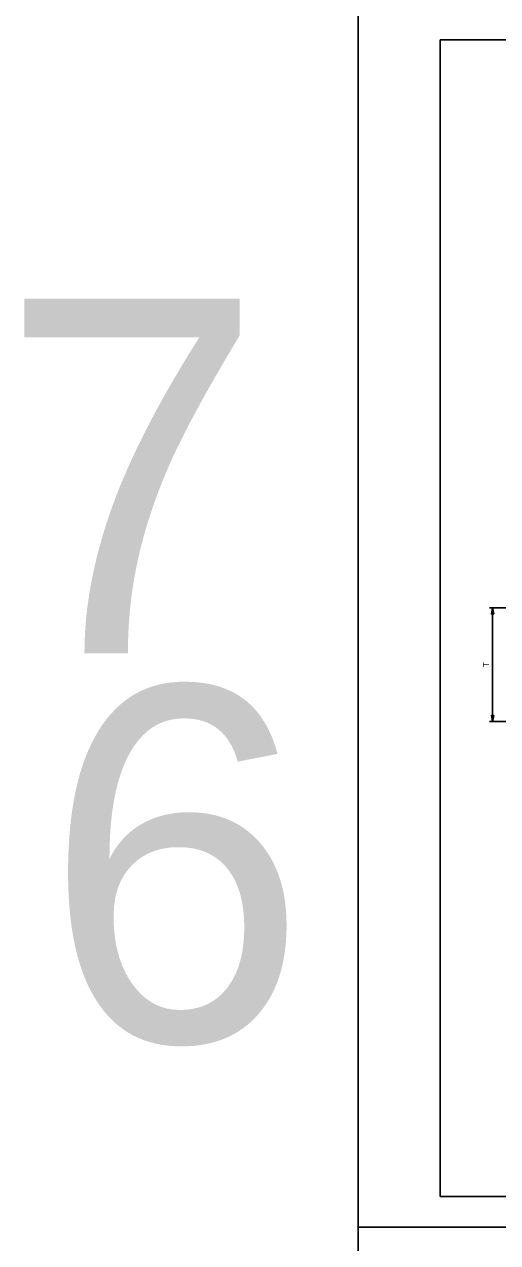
# Model space of a CAD drawing. Extents: x 3475 to 6558, y -3780 to 1166.
# Drawn here: x 3598 to 3829, y -1218 to -624 of the extents above; entities that cross this region are included whole.
import ezdxf

# ---------------------------------------------------------------- set-up
doc = ezdxf.new("R2010")
doc.units = 0
for name, color, linetype in [('1', 7, 'Continuous'), ('2', 7, 'Continuous'), ('PLT-BNDY', 7, 'Continuous')]:
    doc.layers.add(name, color=color, linetype=linetype)

msp = doc.modelspace()

# ---------------------------------------------------------------- linework, layer by layer
at = {"layer": '1'}
for p, q in [((3873.9, -908.27), (3825.43, -908.27)), ((3826.97, -963.71), (3826.97, -908.27)), ((3899.01, -963.71), (3825.43, -963.71))]:
    msp.add_line(p, q, dxfattribs=at)
for points in [[(3826.97, -908.27), (3827.53, -911.26), (3827.45, -911.14), (3827.37, -911.03), (3827.27, -910.97), (3827.17, -910.91), (3827.07, -910.89), (3826.97, -910.87), (3826.87, -910.89), (3826.77, -910.91), (3826.67, -910.97), (3826.57, -911.03), (3826.49, -911.14), (3826.41, -911.26), (3826.97, -908.27), (3826.49, -911.14), (3826.57, -911.03), (3826.97, -908.27), (3826.67, -910.97), (3826.77, -910.91), (3826.97, -908.27), (3826.87, -910.89), (3826.97, -910.87), (3826.97, -908.27), (3827.07, -910.89), (3827.17, -910.91), (3826.97, -908.27), (3827.27, -910.97), (3827.37, -911.03), (3826.97, -908.27), (3827.45, -911.14)], [(3826.97, -963.71), (3826.41, -960.73), (3826.49, -960.84), (3826.57, -960.96), (3826.67, -961.02), (3826.77, -961.08), (3826.87, -961.09), (3826.97, -961.11), (3827.07, -961.09), (3827.17, -961.08), (3827.27, -961.02), (3827.37, -960.96), (3827.45, -960.84), (3827.53, -960.73), (3826.97, -963.71), (3827.45, -960.84), (3827.37, -960.96), (3826.97, -963.71), (3827.27, -961.02), (3827.17, -961.08), (3826.97, -963.71), (3827.07, -961.09), (3826.97, -961.11), (3826.97, -963.71), (3826.87, -961.09), (3826.77, -961.08), (3826.97, -963.71), (3826.67, -961.02), (3826.57, -960.96), (3826.97, -963.71), (3826.49, -960.84)], [(3826.97, -963.71), (3826.41, -960.73), (3826.49, -960.84), (3826.57, -960.96), (3826.67, -961.02), (3826.77, -961.08), (3826.87, -961.09), (3826.97, -961.11), (3827.07, -961.09), (3827.17, -961.08), (3827.27, -961.02), (3827.37, -960.96), (3827.45, -960.84), (3827.53, -960.73), (3826.97, -963.71), (3827.45, -960.84), (3827.37, -960.96), (3826.97, -963.71), (3827.27, -961.02), (3827.17, -961.08), (3826.97, -963.71), (3827.07, -961.09), (3826.97, -961.11), (3826.97, -963.71), (3826.87, -961.09), (3826.77, -961.08), (3826.97, -963.71), (3826.67, -961.02), (3826.57, -960.96), (3826.97, -963.71), (3826.49, -960.84)]]:
    msp.add_lwpolyline(points, dxfattribs=at)
at = {"layer": '2'}
for p, q in [((3801.34, -1195.31), (3801.34, -631.31)), ((3801.34, -631.31), (4587.34, -631.31)), ((4587.34, -1195.31), (3801.34, -1195.31))]:
    msp.add_line(p, q, dxfattribs=at)
at = {"layer": 'PLT-BNDY'}
for points in [[(3761.34, -616.31), (4602.34, -616.31), (4602.34, -1210.31), (3761.34, -1210.31)], [(3761.34, -1210.31), (4602.34, -1210.31), (4602.34, -1804.31), (3761.34, -1804.31)]]:
    msp.add_lwpolyline(points, close=True, dxfattribs=at)

# ---------------------------------------------------------------- texts
at = {"layer": '1'}
for s, p in [('7', (3586.6, -930.4)), ('6', (3608.05, -1119.67))]:
    msp.add_text(s, height=172.8, dxfattribs=at).set_placement(p)
msp.add_text('T', height=3.07, rotation=90, dxfattribs=at).set_placement((3825.26, -937.24))

doc.saveas('drawing.dxf')
